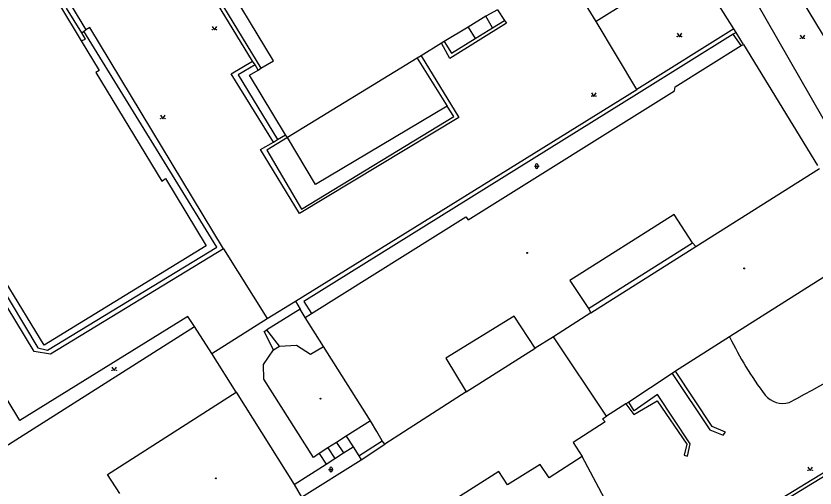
# Model space of a CAD drawing. Extents: x -599770 to -598493, y -1162076 to -1159209.
# Drawn here: x -598799.1 to -598714, y -1159739 to -1159688.6 of the extents above; entities that cross this region are included whole.
import ezdxf

# ---------------------------------------------------------------- set-up
doc = ezdxf.new("R2010")
doc.units = 0
doc.layers.add('Podklad', color=7, linetype='Continuous')

msp = doc.modelspace()

# ---------------------------------------------------------------- linework, layer by layer
at = {"layer": 'Podklad'}
for p, q in [((-598743.758, -1159704.523), (-598743.758, -1159704.773)), ((-598743.508, -1159704.523), (-598743.508, -1159704.773)), ((-598743.883, -1159704.648), (-598743.383, -1159704.648)), ((-598765.698, -1159736.873), (-598765.698, -1159737.123)), ((-598765.448, -1159736.873), (-598765.448, -1159737.123)), ((-598765.823, -1159736.998), (-598765.323, -1159736.998))]:
    msp.add_line(p, q, dxfattribs=at)
for points in [[(-598753.56, -1159623.89), (-598708.01, -1159699.1)], [(-598711.99, -1159701.5), (-598755.73, -1159625.22)], [(-598737.31, -1159689.22), (-598741.1, -1159683.01)], [(-598722.61, -1159690), (-598727.11, -1159682.92)], [(-598771.7, -1159693.42), (-598777.63, -1159683.59)], [(-598773.93, -1159693.46), (-598779.31, -1159684.58)], [(-598778.99, -1159684.38), (-598773.02, -1159694.22)], [(-598794.48, -1159687.46), (-598792.17, -1159691.31)], [(-598793.24, -1159687.54), (-598791.68, -1159690.11)], [(-598733.98, -1159687.19), (-598737.31, -1159689.22)], [(-598792.11, -1159690.44), (-598793.76, -1159687.8)], [(-598747.81, -1159687.98), (-598749.06, -1159688.66)], [(-598747.81, -1159687.98), (-598747.08, -1159689.11)], [(-598749.06, -1159688.66), (-598750.95, -1159689.84)], [(-598748.34, -1159689.91), (-598749.06, -1159688.66)], [(-598748.34, -1159689.91), (-598747.08, -1159689.11)], [(-598747.08, -1159689.11), (-598746.87, -1159689.41)], [(-598732.95, -1159696.47), (-598737.31, -1159689.22)], [(-598791.25, -1159689.86), (-598791.68, -1159690.11)], [(-598777.02, -1159713.46), (-598791.25, -1159689.86)], [(-598778.24, -1159689.765), (-598777.99, -1159690.14), (-598777.74, -1159689.765)], [(-598750.95, -1159689.84), (-598753.48, -1159691.38)], [(-598746.87, -1159689.41), (-598752.9, -1159693.18)], [(-598750.95, -1159689.84), (-598750.2, -1159691.06)], [(-598750.2, -1159691.06), (-598748.34, -1159689.91)], [(-598722.61, -1159690), (-598732.95, -1159696.47)], [(-598722.39, -1159690.4), (-598722.61, -1159690)], [(-598792.11, -1159690.44), (-598791.91, -1159690.25)], [(-598791.72, -1159691.13), (-598792.11, -1159690.44)], [(-598791.91, -1159690.25), (-598791.68, -1159690.11)], [(-598777.71, -1159713.29), (-598791.91, -1159690.25)], [(-598722.71, -1159690.6), (-598732.71, -1159696.83)], [(-598728.68, -1159690.485), (-598728.43, -1159690.86), (-598728.18, -1159690.485)], [(-598722.39, -1159690.4), (-598722.71, -1159690.6)], [(-598721.85, -1159691.81), (-598722.71, -1159690.6)], [(-598721.61, -1159691.67), (-598722.39, -1159690.4)], [(-598715.57, -1159690.675), (-598715.32, -1159691.05), (-598715.07, -1159690.675)], [(-598792.17, -1159691.31), (-598791.72, -1159691.13)], [(-598792.17, -1159691.31), (-598790.27, -1159694.47)], [(-598753.77, -1159691.54), (-598755.94, -1159692.9)], [(-598753.48, -1159691.38), (-598753.77, -1159691.54)], [(-598752.9, -1159693.18), (-598753.77, -1159691.54)], [(-598753.48, -1159691.38), (-598752.73, -1159692.6)], [(-598752.73, -1159692.6), (-598750.2, -1159691.06)], [(-598721.85, -1159691.81), (-598721.61, -1159691.67)], [(-598721.61, -1159691.67), (-598713.69, -1159704.6)], [(-598728.89, -1159696.21), (-598721.85, -1159691.81)], [(-598776.19, -1159694.82), (-598773.93, -1159693.46)], [(-598773.65, -1159693.85), (-598773.93, -1159693.46)], [(-598773.02, -1159694.22), (-598771.7, -1159693.42)], [(-598756.36, -1159693.15), (-598770.2, -1159701.6)], [(-598755.94, -1159692.9), (-598756.36, -1159693.15)], [(-598756.36, -1159693.15), (-598753.19, -1159698.26)], [(-598755.94, -1159692.9), (-598751.95, -1159699.47)], [(-598773.65, -1159693.85), (-598775.45, -1159694.92)], [(-598773.32, -1159694.41), (-598773.65, -1159693.85)], [(-598773.32, -1159694.41), (-598773.02, -1159694.22)], [(-598790.27, -1159694.47), (-598790.62, -1159694.67)], [(-598790.62, -1159694.67), (-598783.58, -1159706.27)], [(-598771.69, -1159702.1), (-598776.19, -1159694.82)], [(-598775.45, -1159694.92), (-598771.26, -1159701.83)], [(-598774.26, -1159694.97), (-598773.32, -1159694.41)], [(-598770.4, -1159701.33), (-598774.26, -1159694.97)], [(-598769.35, -1159719.06), (-598732.95, -1159696.47)], [(-598732.71, -1159696.83), (-598768.47, -1159719.07)], [(-598750.95, -1159710.39), (-598728.96, -1159696.61)], [(-598737.79, -1159696.845), (-598737.54, -1159697.22), (-598737.29, -1159696.845)], [(-598728.96, -1159696.61), (-598728.89, -1159696.21)], [(-598753.19, -1159698.26), (-598767.21, -1159706.6)], [(-598752.47, -1159699.36), (-598753.19, -1159698.26)], [(-598783.73, -1159699.235), (-598783.48, -1159699.61), (-598783.23, -1159699.235)], [(-598768.69, -1159709.23), (-598752.47, -1159699.36)], [(-598751.95, -1159699.47), (-598768.9, -1159709.72)], [(-598770.2, -1159701.6), (-598772.39, -1159702.96)], [(-598771.69, -1159702.1), (-598771.26, -1159701.83)], [(-598771.26, -1159701.83), (-598770.4, -1159701.33)], [(-598770.2, -1159701.6), (-598770.4, -1159701.33)], [(-598767.21, -1159706.6), (-598770.2, -1159701.6)], [(-598773.06, -1159702.89), (-598771.69, -1159702.1)], [(-598797.2, -1159724.43), (-598809.77, -1159703.67)], [(-598768.9, -1159709.72), (-598773.06, -1159702.89)], [(-598772.39, -1159702.96), (-598768.69, -1159709.23)], [(-598726.66, -1159713.23), (-598713.48, -1159704.9)], [(-598783.58, -1159706.27), (-598783.19, -1159705.98)], [(-598783.19, -1159705.98), (-598778.85, -1159713.16)], [(-598767.65, -1159720.37), (-598751.2, -1159710.06)], [(-598751.2, -1159710.06), (-598750.95, -1159710.39)], [(-598728.99, -1159709.81), (-598740.12, -1159716.84)], [(-598727.02, -1159712.83), (-598728.99, -1159709.81)], [(-598702.48, -1159709.8), (-598706.68, -1159712.46), (-598713.71, -1159716.92), (-598723.08, -1159722.86), (-598728.85, -1159726.52)], [(-598738.1, -1159719.85), (-598727.02, -1159712.83)], [(-598726.66, -1159713.23), (-598727.02, -1159712.83)], [(-598778.85, -1159713.16), (-598796.12, -1159723.74)], [(-598795.77, -1159724.27), (-598777.71, -1159713.29)], [(-598777.02, -1159713.46), (-598795.46, -1159724.72)], [(-598777.02, -1159713.46), (-598772.35, -1159720.89)], [(-598737.86, -1159720.31), (-598726.66, -1159713.23)], [(-598801.22, -1159716.69), (-598796.79, -1159724.04)], [(-598796.12, -1159723.74), (-598800.3, -1159716.92)], [(-598740.12, -1159716.84), (-598738.1, -1159719.85)], [(-598772.35, -1159720.89), (-598769.35, -1159719.06)], [(-598769.35, -1159719.06), (-598768.84, -1159719.92)], [(-598768.47, -1159719.07), (-598767.65, -1159720.37)], [(-598738.1, -1159719.85), (-598737.86, -1159720.31)], [(-598780.81, -1159720.67), (-598798.74, -1159731.77)], [(-598780.1, -1159721.77), (-598780.81, -1159720.67)], [(-598768.84, -1159719.92), (-598772.41, -1159722.11)], [(-598768.3, -1159720.78), (-598768.84, -1159719.92)], [(-598768.3, -1159720.78), (-598767.65, -1159720.37)], [(-598746.02, -1159720.65), (-598753.31, -1159725.14)], [(-598743.81, -1159724.08), (-598746.02, -1159720.65)], [(-598737.86, -1159720.31), (-598741.86, -1159722.85)], [(-598778.27, -1159724.62), (-598772.35, -1159720.89)], [(-598766.36, -1159723.87), (-598768.3, -1159720.78)], [(-598803.94, -1159736.87), (-598780.1, -1159721.77)], [(-598778.27, -1159724.62), (-598780.1, -1159721.77)], [(-598772.67, -1159722.27), (-598772.41, -1159722.11)], [(-598771.69, -1159724.23), (-598772.67, -1159722.27)], [(-598771.05, -1159723.86), (-598772.41, -1159722.11)], [(-598741.86, -1159722.85), (-598743.81, -1159724.08)], [(-598736.21, -1159731.33), (-598741.86, -1159722.85)], [(-598796.79, -1159724.04), (-598795.77, -1159724.27)], [(-598771.69, -1159724.23), (-598771.05, -1159723.86)], [(-598771.05, -1159723.86), (-598769.25, -1159723.76)], [(-598769.25, -1159723.76), (-598767.74, -1159724.7)], [(-598767.74, -1159724.7), (-598766.36, -1159723.87)], [(-598761.35, -1159731.82), (-598766.36, -1159723.87)], [(-598751.15, -1159728.73), (-598743.81, -1159724.08)], [(-598795.46, -1159724.72), (-598797.2, -1159724.43)], [(-598775.67, -1159728.77), (-598778.27, -1159724.62)], [(-598772.77, -1159725.8), (-598771.69, -1159724.23)], [(-598772.72, -1159727.38), (-598772.77, -1159725.8)], [(-598753.31, -1159725.14), (-598751.15, -1159728.73)], [(-598788.91, -1159726.085), (-598788.66, -1159726.46), (-598788.41, -1159726.085)], [(-598728.85, -1159726.52), (-598729.18, -1159726.75)], [(-598729.18, -1159726.75), (-598725.19, -1159732.78), (-598723.75, -1159733.34), (-598723.5, -1159733.03), (-598724.94, -1159732.42), (-598728.85, -1159726.52)], [(-598798.74, -1159731.77), (-598801.37, -1159727.47)], [(-598767.44, -1159735.71), (-598772.72, -1159727.38)], [(-598729.18, -1159726.75), (-598733.83, -1159729.81)], [(-598789.37, -1159737.52), (-598775.67, -1159728.77)], [(-598775.67, -1159728.77), (-598769.5, -1159738.6)], [(-598751.15, -1159728.73), (-598759.83, -1159734.31)], [(-598734.13, -1159730), (-598733.28, -1159731.14), (-598730.79, -1159729.67), (-598727.65, -1159734.3), (-598727.92, -1159735.46), (-598727.57, -1159735.58), (-598727.26, -1159734.27), (-598730.76, -1159729), (-598733.24, -1159730.73), (-598733.83, -1159729.81)], [(-598734.13, -1159730), (-598736.21, -1159731.33)], [(-598733.83, -1159729.81), (-598734.13, -1159730)], [(-598761.35, -1159731.82), (-598763.95, -1159733.46)], [(-598760.68, -1159732.96), (-598761.35, -1159731.82)], [(-598736.62, -1159731.6), (-598736.21, -1159731.33)], [(-598736.62, -1159731.6), (-598736.32, -1159731.93)], [(-598743.17, -1159756.96), (-598743.66, -1159756.01), (-598704.15, -1159731.89)], [(-598704.3, -1159732.4), (-598743.09, -1159756.13), (-598742.59, -1159757.1)], [(-598736.32, -1159731.93), (-598739.75, -1159734.11)], [(-598763.95, -1159733.46), (-598764.96, -1159734.11)], [(-598763.95, -1159733.46), (-598763.21, -1159734.6)], [(-598760.1, -1159733.94), (-598760.68, -1159732.96)], [(-598764.96, -1159734.11), (-598765.88, -1159734.7)], [(-598764.96, -1159734.11), (-598764.23, -1159735.24)], [(-598762.58, -1159735.55), (-598760.1, -1159733.94)], [(-598762.36, -1159735.97), (-598759.83, -1159734.31)], [(-598759.83, -1159734.31), (-598760.1, -1159733.94)], [(-598739.75, -1159734.11), (-598738.79, -1159735.6)], [(-598765.88, -1159734.7), (-598766.81, -1159735.29)], [(-598765.88, -1159734.7), (-598765.16, -1159735.83)], [(-598764.23, -1159735.24), (-598763.21, -1159734.6)], [(-598763.21, -1159734.6), (-598762.58, -1159735.55)], [(-598768.86, -1159750.67), (-598764.3, -1159758.78), (-598735.8, -1159741.24), (-598738.79, -1159735.6)], [(-598768.7, -1159739.94), (-598762.36, -1159735.97)], [(-598766.81, -1159735.29), (-598767.44, -1159735.71)], [(-598766.81, -1159735.29), (-598766.09, -1159736.43)], [(-598766.09, -1159736.43), (-598765.16, -1159735.83)], [(-598765.16, -1159735.83), (-598764.23, -1159735.24)], [(-598762.58, -1159735.55), (-598762.36, -1159735.97)], [(-598738.79, -1159735.6), (-598742.31, -1159737.89)], [(-598769.5, -1159738.6), (-598766.09, -1159736.43)], [(-598743.28, -1159736.46), (-598746.76, -1159738.64)], [(-598742.31, -1159737.89), (-598743.28, -1159736.46)], [(-598714.73, -1159736.745), (-598714.48, -1159737.12), (-598714.23, -1159736.745)], [(-598788.08, -1159739.57), (-598789.37, -1159737.52)], [(-598747.67, -1159737.22), (-598768.86, -1159750.67), (-598777.95, -1159756.44)], [(-598746.76, -1159738.64), (-598747.67, -1159737.22)], [(-598769.5, -1159738.6), (-598768.7, -1159739.94)]]:
    msp.add_lwpolyline(points, dxfattribs=at)
for centre, radius in [((-598778.215, -1159690.115), 0.025), ((-598777.765, -1159690.115), 0.025), ((-598728.655, -1159690.835), 0.025), ((-598728.205, -1159690.835), 0.025), ((-598715.545, -1159691.025), 0.025), ((-598715.095, -1159691.025), 0.025), ((-598737.765, -1159697.195), 0.025), ((-598737.315, -1159697.195), 0.025), ((-598783.705, -1159699.585), 0.025), ((-598783.255, -1159699.585), 0.025), ((-598744.64, -1159713.91), 0.045), ((-598744.64, -1159713.91), 0.0199), ((-598721.51, -1159715.56), 0.045), ((-598721.51, -1159715.56), 0.0199), ((-598788.885, -1159726.435), 0.025), ((-598788.435, -1159726.435), 0.025), ((-598766.69, -1159729.45), 0.045), ((-598766.69, -1159729.45), 0.0199), ((-598714.705, -1159737.095), 0.025), ((-598714.255, -1159737.095), 0.025), ((-598777.82, -1159737.94), 0.045), ((-598777.82, -1159737.94), 0.0199)]:
    msp.add_circle(centre, radius, dxfattribs=at)
for centre, radius, start, end in [((-598743.633, -1159704.523), 0.125, 0, 180), ((-598743.633, -1159704.773), 0.125, 180, 0), ((-598817.651, -1159540.264), 214.784, 298.03213, 301.98526), ((-598689.353, -1159706.502), 37.485, 205.87472, 216.99937), ((-598717.4, -1159727.494), 2.455, 219.63548, 286.31518), ((-598765.573, -1159736.873), 0.125, 0, 180), ((-598765.573, -1159737.123), 0.125, 180, 0)]:
    msp.add_arc(centre, radius, start, end, dxfattribs=at)

doc.saveas('drawing.dxf')
